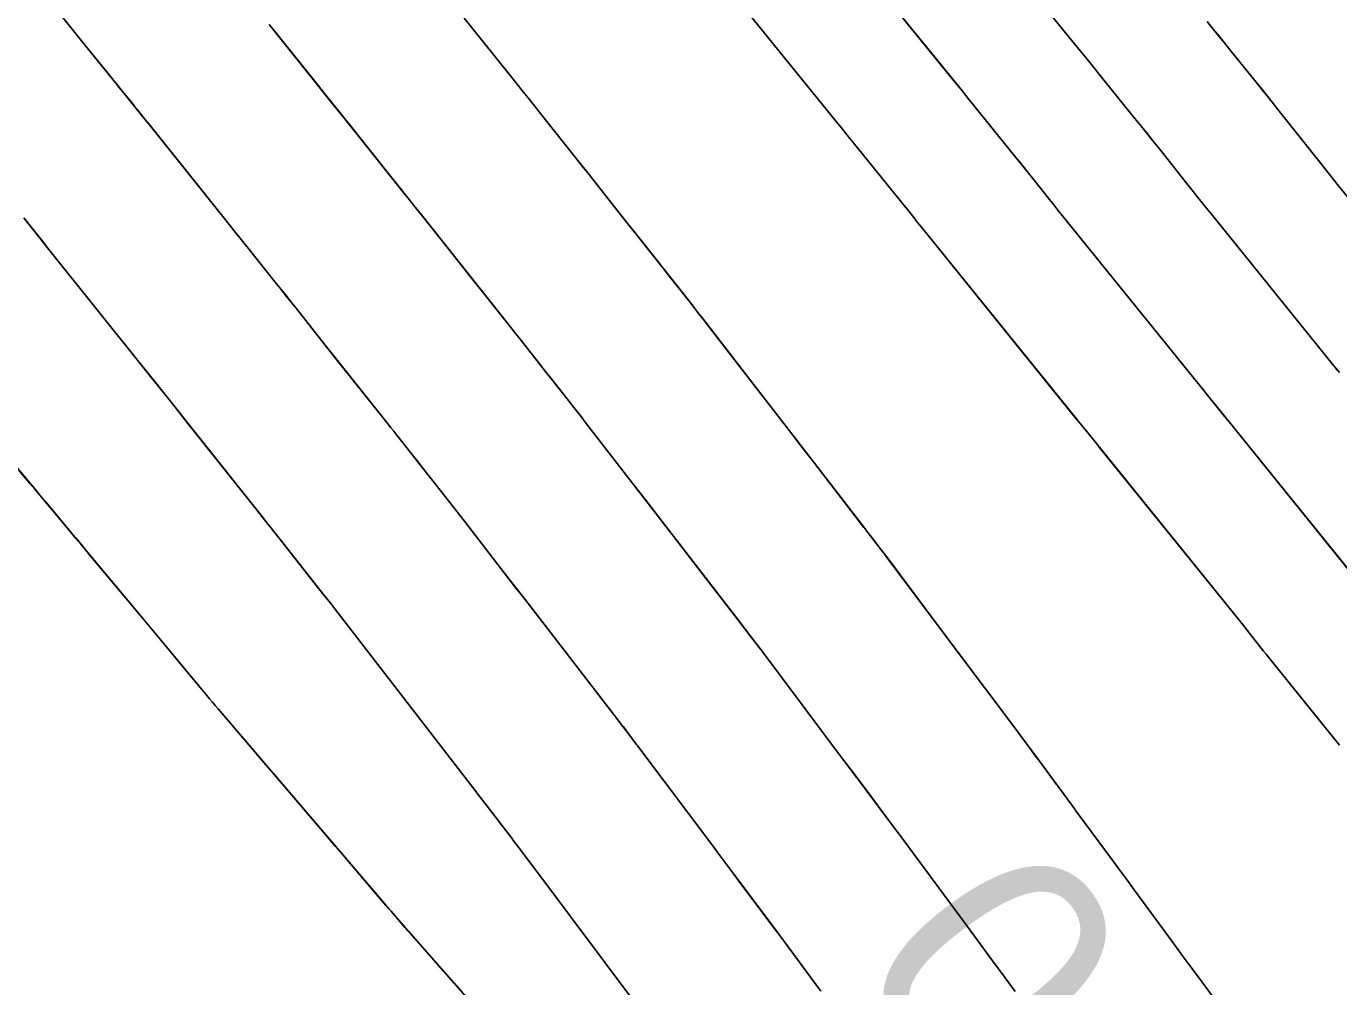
# Model space of a CAD drawing. Extents: x 954385 to 988206, y 1868364 to 1924553.
# Drawn here: x 955972.52 to 956006.13, y 1922825.38 to 1922849.97 of the extents above; entities that cross this region are included whole.
import ezdxf

# ---------------------------------------------------------------- set-up
doc = ezdxf.new("R2010")
doc.units = 0
for name, color, linetype in [('1', 7, 'Continuous'), ('Default', 7, 'Continuous'), ('Ex_Contour Labels', 7, 'Continuous'), ('Ex_Major Contours', 7, 'Continuous'), ('Ex_Minor Contours', 7, 'Continuous')]:
    doc.layers.add(name, color=color, linetype=linetype)

msp = doc.modelspace()

# ---------------------------------------------------------------- linework, layer by layer
at = {"layer": '1'}
for points in [[(956006.153, 1922841.099), (956006.105, 1922841.158), (956006.057, 1922841.218), (956006.009, 1922841.277), (956002.87, 1922845.156), (956002.702, 1922845.364), (956002.535, 1922845.572), (956002.368, 1922845.78), (956002.202, 1922845.989), (956001.539, 1922846.826), (956001.373, 1922847.035), (956001.206, 1922847.244), (956001.039, 1922847.452), (956000.872, 1922847.66), (956000.196, 1922848.496), (956000.027, 1922848.704), (955999.858, 1922848.913), (955999.689, 1922849.121), (955999.52, 1922849.329), (955997.611, 1922851.678)], [(956006.46, 1922835.962), (956003.289, 1922839.881), (956003.278, 1922839.895), (956003.266, 1922839.91), (956003.238, 1922839.947), (956003.22, 1922839.968), (956002.92, 1922840.341), (956002.868, 1922840.406), (956002.815, 1922840.47), (956002.763, 1922840.534), (956002.711, 1922840.599), (955999.157, 1922844.99), (955999.049, 1922845.125), (955998.941, 1922845.259), (955998.833, 1922845.394), (955998.725, 1922845.529), (955998.296, 1922846.071), (955998.189, 1922846.206), (955998.081, 1922846.341), (955997.973, 1922846.476), (955997.864, 1922846.61), (955997.002, 1922847.677), (955996.822, 1922847.9), (955996.642, 1922848.122), (955996.461, 1922848.344), (955996.281, 1922848.567), (955994.191, 1922851.138)], [(955990.771, 1922850.598), (955993.041, 1922847.804), (955993.233, 1922847.568), (955993.425, 1922847.332), (955993.617, 1922847.095), (955993.808, 1922846.858), (955994.857, 1922845.56), (955994.907, 1922845.499), (955994.956, 1922845.438), (955995.005, 1922845.377), (955995.054, 1922845.315), (955995.249, 1922845.069), (955995.297, 1922845.008), (955995.346, 1922844.947), (955995.395, 1922844.886), (955995.445, 1922844.824), (955999.414, 1922839.921), (955999.47, 1922839.851), (955999.526, 1922839.782), (955999.582, 1922839.712), (955999.638, 1922839.642), (955999.97, 1922839.232), (955999.98, 1922839.218), (955999.999, 1922839.194), (956000.002, 1922839.191), (956003.593, 1922834.752), (956003.656, 1922834.674), (956003.718, 1922834.596), (956003.78, 1922834.518), (956003.841, 1922834.44), (956004.086, 1922834.126), (956004.148, 1922834.048), (956004.209, 1922833.97), (956004.271, 1922833.892), (956004.334, 1922833.814), (956006.148, 1922831.562)], [(955992.872, 1922825.267), (955992.752, 1922825.43), (955992.632, 1922825.592), (955992.153, 1922826.241), (955992.034, 1922826.403), (955991.913, 1922826.565), (955991.793, 1922826.727), (955991.672, 1922826.889), (955990.828, 1922828.016), (955990.647, 1922828.257), (955990.466, 1922828.499), (955990.284, 1922828.74), (955990.103, 1922828.982), (955988.24, 1922831.469), (955988.218, 1922831.497), (955988.197, 1922831.525), (955988.176, 1922831.554), (955988.154, 1922831.582), (955987.982, 1922831.807), (955987.814, 1922832.028), (955987.778, 1922832.074), (955987.743, 1922832.12), (955987.707, 1922832.166), (955987.672, 1922832.212), (955985.467, 1922835.067), (955985.27, 1922835.322), (955985.073, 1922835.577), (955984.876, 1922835.832), (955984.679, 1922836.087), (955983.742, 1922837.301), (955983.62, 1922837.459), (955983.497, 1922837.617), (955983.373, 1922837.775), (955983.25, 1922837.932), (955982.577, 1922838.785), (955982.363, 1922839.057), (955982.077, 1922839.419), (955982.006, 1922839.509), (955981.934, 1922839.6), (955981.862, 1922839.69), (955981.791, 1922839.781), (955980.43, 1922841.493), (955980.181, 1922841.807), (955979.932, 1922842.121), (955979.434, 1922842.748), (955979.309, 1922842.905), (955979.184, 1922843.062), (955979.059, 1922843.219), (955978.934, 1922843.375), (955978.208, 1922844.282), (955977.882, 1922844.689), (955977.557, 1922845.095), (955975.677, 1922847.444), (955975.619, 1922847.516), (955975.561, 1922847.588), (955975.503, 1922847.661), (955975.445, 1922847.733), (955975.065, 1922848.205), (955974.905, 1922848.403), (955974.873, 1922848.443), (955974.841, 1922848.483), (955974.809, 1922848.522), (955974.777, 1922848.562), (955973.906, 1922849.639), (955973.7, 1922849.894), (955973.426, 1922850.234)], [(955997.847, 1922825.256), (955997.593, 1922825.603), (955997.529, 1922825.69), (955997.465, 1922825.777), (955997.401, 1922825.863), (955997.338, 1922825.95), (955996.805, 1922826.672), (955996.522, 1922827.055), (955995.405, 1922828.569), (955995.237, 1922828.796), (955995.069, 1922829.023), (955994.9, 1922829.25), (955994.731, 1922829.476), (955994.053, 1922830.381), (955993.714, 1922830.833), (955993.375, 1922831.285), (955991.407, 1922833.91), (955991.373, 1922833.955), (955991.339, 1922834), (955991.306, 1922834.045), (955991.272, 1922834.089), (955991.021, 1922834.417), (955990.93, 1922834.537), (955990.907, 1922834.567), (955990.884, 1922834.597), (955990.861, 1922834.627), (955990.838, 1922834.657), (955988.891, 1922837.178), (955988.437, 1922837.765), (955987.984, 1922838.352), (955986.838, 1922839.835), (955986.731, 1922839.974), (955986.623, 1922840.113), (955986.515, 1922840.251), (955986.407, 1922840.389), (955985.755, 1922841.215), (955985.23, 1922841.88), (955985.142, 1922841.991), (955985.055, 1922842.102), (955984.967, 1922842.213), (955984.879, 1922842.323), (955983.957, 1922843.484), (955983.487, 1922844.077), (955982.672, 1922845.103), (955982.484, 1922845.339), (955982.295, 1922845.576), (955982.107, 1922845.812), (955981.918, 1922846.048), (955980.798, 1922847.448), (955980.37, 1922847.982), (955979.942, 1922848.516), (955978.746, 1922850.01)], [(955983.845, 1922850.041), (955985.025, 1922848.567), (955985.216, 1922848.328), (955985.407, 1922848.09), (955985.597, 1922847.851), (955985.787, 1922847.612), (955986.614, 1922846.57), (955986.927, 1922846.177), (955987.239, 1922845.784), (955987.957, 1922844.879), (955988.066, 1922844.742), (955988.176, 1922844.604), (955988.284, 1922844.466), (955988.393, 1922844.329), (955988.958, 1922843.613), (955989.222, 1922843.278), (955989.574, 1922842.832), (955989.662, 1922842.72), (955989.749, 1922842.608), (955989.837, 1922842.496), (955989.924, 1922842.384), (955991.687, 1922840.101), (955991.921, 1922839.798), (955992.154, 1922839.495), (955992.388, 1922839.193), (955992.622, 1922838.89), (955993.975, 1922837.138), (955994, 1922837.106), (955994.025, 1922837.074), (955994.049, 1922837.042), (955994.074, 1922837.009), (955994.271, 1922836.752), (955994.417, 1922836.56), (955994.45, 1922836.518), (955994.482, 1922836.475), (955994.514, 1922836.432), (955994.547, 1922836.389), (955995.661, 1922834.903), (955995.857, 1922834.641), (955996.054, 1922834.379), (955996.25, 1922834.117), (955996.446, 1922833.855), (955997.982, 1922831.806), (955998.103, 1922831.644), (955998.224, 1922831.482), (955998.345, 1922831.319), (955998.466, 1922831.156), (955998.947, 1922830.504), (955999.068, 1922830.341), (955999.188, 1922830.177), (955999.308, 1922830.014), (955999.429, 1922829.851), (956000.36, 1922828.589), (956000.494, 1922828.407), (956000.629, 1922828.224), (956000.764, 1922828.041), (956000.898, 1922827.858), (956001.537, 1922826.987), (956001.703, 1922826.759), (956001.87, 1922826.532), (956002.204, 1922826.077), (956002.287, 1922825.964), (956002.371, 1922825.85), (956002.454, 1922825.736), (956002.538, 1922825.623), (956004.624, 1922822.791)], [(956002.759, 1922850.092), (956002.917, 1922849.897), (956003.075, 1922849.703), (956003.232, 1922849.509), (956003.389, 1922849.314), (956004.018, 1922848.536), (956004.175, 1922848.342), (956004.332, 1922848.147), (956004.488, 1922847.951), (956004.644, 1922847.755), (956005.679, 1922846.449), (956005.904, 1922846.166), (956006.129, 1922845.884), (956006.355, 1922845.603)], [(955972.488, 1922845.027), (955972.912, 1922844.497), (955973.105, 1922844.256), (955975.478, 1922841.292), (955975.775, 1922840.92), (955976.072, 1922840.548), (955976.369, 1922840.175), (955976.666, 1922839.802), (955978.351, 1922837.68), (955978.536, 1922837.447), (955978.721, 1922837.214), (955978.767, 1922837.156), (955978.813, 1922837.098), (955978.859, 1922837.04), (955978.905, 1922836.981), (955980.139, 1922835.417), (955980.32, 1922835.188), (955980.346, 1922835.155), (955980.371, 1922835.122), (955980.397, 1922835.089), (955980.422, 1922835.056), (955983.956, 1922830.48), (955984.15, 1922830.229), (955984.588, 1922829.661), (955984.609, 1922829.634), (955984.67, 1922829.554), (955984.955, 1922829.181), (955985.005, 1922829.116), (955985.054, 1922829.05), (955985.104, 1922828.985), (955985.153, 1922828.919), (955985.435, 1922828.543), (955985.598, 1922828.325), (955988.213, 1922824.836)], [(955984.85, 1922823.917), (955982.343, 1922826.756), (955982.302, 1922826.803), (955982.261, 1922826.85), (955982.22, 1922826.897), (955982.179, 1922826.945), (955981.954, 1922827.207), (955981.894, 1922827.276), (955981.815, 1922827.368), (955981.775, 1922827.414), (955981.736, 1922827.461), (955980.635, 1922828.749), (955980.445, 1922828.972), (955980.255, 1922829.194), (955980.065, 1922829.416), (955979.875, 1922829.639), (955977.439, 1922832.491), (955977.365, 1922832.578), (955977.292, 1922832.664), (955977.219, 1922832.751), (955977.146, 1922832.838), (955976.784, 1922833.274), (955976.639, 1922833.448), (955976.566, 1922833.536), (955975.943, 1922834.284), (955975.815, 1922834.438), (955975.687, 1922834.592), (955975.559, 1922834.745), (955975.431, 1922834.899), (955974.181, 1922836.396), (955974.05, 1922836.553), (955973.919, 1922836.71), (955973.789, 1922836.866), (955973.658, 1922837.023), (955973.135, 1922837.649), (955973.004, 1922837.806), (955972.873, 1922837.962), (955972.741, 1922838.118), (955972.61, 1922838.274), (955971.812, 1922839.219)]]:
    msp.add_lwpolyline(points, dxfattribs=at)
at = {"layer": 'Default'}
msp.add_arc((955068.332, 1922107.114), 1145.916, 31.460692, 46.414195, dxfattribs=at)
at = {"layer": 'Ex_Major Contours'}
for points in [[(955994.19, 1922851.138), (955996.28, 1922848.567), (955996.46, 1922848.344), (955996.641, 1922848.122), (955996.821, 1922847.899), (955997.001, 1922847.677), (955997.865, 1922846.61), (955997.973, 1922846.475), (955998.082, 1922846.341), (955998.189, 1922846.206), (955998.297, 1922846.07), (955998.726, 1922845.529), (955998.833, 1922845.394), (955998.941, 1922845.259), (955999.049, 1922845.124), (955999.158, 1922844.99), (956002.71, 1922840.599), (956002.762, 1922840.535), (956002.814, 1922840.47), (956002.866, 1922840.405), (956002.918, 1922840.341), (956003.219, 1922839.968), (956003.237, 1922839.946), (956003.271, 1922839.902), (956003.289, 1922839.88), (956006.459, 1922835.961)], [(955995.687, 1922828.189), (955995.405, 1922828.569), (955995.237, 1922828.797), (955995.069, 1922829.023), (955994.9, 1922829.25), (955994.731, 1922829.476), (955994.053, 1922830.38), (955993.883, 1922830.606), (955993.714, 1922830.832), (955993.544, 1922831.058), (955993.375, 1922831.285), (955991.385, 1922833.94), (955991.362, 1922833.97), (955991.34, 1922834), (955991.317, 1922834.03), (955991.294, 1922834.06), (955991.157, 1922834.239), (955991.112, 1922834.299), (955990.953, 1922834.508), (955990.919, 1922834.552), (955990.885, 1922834.597), (955990.85, 1922834.641), (955990.816, 1922834.686), (955989.544, 1922836.331), (955989.321, 1922836.62), (955989.097, 1922836.909), (955988.874, 1922837.198), (955988.651, 1922837.488), (955986.838, 1922839.835), (955986.731, 1922839.974), (955986.623, 1922840.112), (955986.515, 1922840.25), (955986.406, 1922840.388), (955985.928, 1922840.993), (955985.841, 1922841.104), (955985.753, 1922841.215), (955985.666, 1922841.326), (955985.579, 1922841.437), (955985.23, 1922841.88), (955985.142, 1922841.991), (955985.055, 1922842.102), (955984.967, 1922842.212), (955984.88, 1922842.323), (955983.867, 1922843.597), (955983.71, 1922843.795), (955983.553, 1922843.993), (955983.396, 1922844.191), (955983.239, 1922844.389), (955982.61, 1922845.18), (955982.452, 1922845.378), (955982.295, 1922845.576), (955982.137, 1922845.773), (955981.98, 1922845.971), (955980.8, 1922847.446), (955980.586, 1922847.713), (955980.373, 1922847.98), (955980.159, 1922848.248), (955979.945, 1922848.515), (955978.754, 1922850.002)]]:
    msp.add_lwpolyline(points, dxfattribs=at)
at = {"layer": 'Ex_Minor Contours'}
for points in [[(956006.152, 1922841.099), (956006.103, 1922841.158), (956006.055, 1922841.218), (956006.007, 1922841.277), (956002.87, 1922845.156), (956002.702, 1922845.363), (956002.535, 1922845.571), (956002.369, 1922845.78), (956002.203, 1922845.989), (956001.539, 1922846.826), (956001.373, 1922847.035), (956001.207, 1922847.243), (956001.04, 1922847.451), (956000.872, 1922847.659), (956000.195, 1922848.496), (956000.026, 1922848.704), (955999.857, 1922848.913), (955999.688, 1922849.121), (955999.519, 1922849.329), (955997.61, 1922851.678)], [(955990.77, 1922850.597), (955993.04, 1922847.804), (955993.232, 1922847.568), (955993.424, 1922847.331), (955993.616, 1922847.095), (955993.807, 1922846.858), (955994.858, 1922845.56), (955994.907, 1922845.499), (955994.956, 1922845.438), (955995.005, 1922845.377), (955995.054, 1922845.315), (955995.249, 1922845.069), (955995.298, 1922845.008), (955995.347, 1922844.946), (955995.396, 1922844.885), (955995.445, 1922844.824), (955999.412, 1922839.921), (955999.468, 1922839.851), (955999.524, 1922839.782), (955999.581, 1922839.712), (955999.637, 1922839.642), (955999.969, 1922839.231), (955999.98, 1922839.218), (955999.998, 1922839.194), (956000.001, 1922839.191), (956003.592, 1922834.751), (956003.655, 1922834.674), (956003.717, 1922834.596), (956003.779, 1922834.518), (956003.84, 1922834.44), (956004.085, 1922834.126), (956004.146, 1922834.047), (956004.208, 1922833.969), (956004.27, 1922833.892), (956004.333, 1922833.814), (956005.682, 1922832.14)], [(955973.426, 1922850.234), (955973.769, 1922849.81), (955973.975, 1922849.555), (955974.726, 1922848.627), (955974.784, 1922848.556), (955974.842, 1922848.484), (955974.9, 1922848.412), (955974.958, 1922848.34), (955975.242, 1922847.987), (955975.306, 1922847.908), (955975.37, 1922847.828), (955975.498, 1922847.669), (955975.53, 1922847.629), (955975.562, 1922847.589), (955975.594, 1922847.55), (955975.626, 1922847.51), (955977.556, 1922845.095), (955977.882, 1922844.689), (955978.207, 1922844.282), (955978.933, 1922843.374), (955979.058, 1922843.217), (955979.183, 1922843.061), (955979.308, 1922842.904), (955979.432, 1922842.747), (955980.181, 1922841.805), (955980.43, 1922841.491), (955981.79, 1922839.78), (955981.861, 1922839.689), (955981.933, 1922839.599), (955982.005, 1922839.508), (955982.076, 1922839.418), (955982.362, 1922839.056), (955982.505, 1922838.874), (955982.648, 1922838.693), (955983.25, 1922837.932), (955983.373, 1922837.775), (955983.497, 1922837.617), (955983.62, 1922837.459), (955983.742, 1922837.301), (955984.68, 1922836.087), (955985.074, 1922835.577), (955985.468, 1922835.067), (955987.672, 1922832.212), (955987.707, 1922832.166), (955987.743, 1922832.12), (955987.778, 1922832.074), (955987.813, 1922832.028), (955988.003, 1922831.779), (955988.067, 1922831.694), (955988.153, 1922831.581), (955988.175, 1922831.553), (955988.196, 1922831.524), (955988.218, 1922831.496), (955988.239, 1922831.468), (955990.102, 1922828.982), (955990.283, 1922828.741), (955990.464, 1922828.499), (955990.645, 1922828.257), (955990.826, 1922828.015), (955991.671, 1922826.888), (955991.792, 1922826.726), (955991.913, 1922826.565), (955992.033, 1922826.403), (955992.153, 1922826.241), (955992.464, 1922825.819)], [(955998.909, 1922830.558), (955998.589, 1922830.992), (955998.407, 1922831.237), (955998.226, 1922831.482), (955998.043, 1922831.727), (955997.861, 1922831.971), (955997.058, 1922833.042), (955996.668, 1922833.562), (955996.279, 1922834.081), (955994.548, 1922836.39), (955994.516, 1922836.433), (955994.483, 1922836.476), (955994.451, 1922836.518), (955994.419, 1922836.561), (955994.174, 1922836.881), (955994.076, 1922837.01), (955994.051, 1922837.043), (955994.027, 1922837.075), (955994.002, 1922837.107), (955993.977, 1922837.139), (955992.099, 1922839.568), (955991.864, 1922839.872), (955991.629, 1922840.176), (955991.394, 1922840.48), (955991.159, 1922840.784), (955989.964, 1922842.33), (955989.856, 1922842.468), (955989.748, 1922842.607), (955989.64, 1922842.745), (955989.532, 1922842.883), (955988.969, 1922843.599), (955988.705, 1922843.934), (955988.353, 1922844.382), (955988.265, 1922844.493), (955988.177, 1922844.605), (955988.088, 1922844.717), (955988, 1922844.828), (955987.24, 1922845.785), (955987.083, 1922845.982), (955986.927, 1922846.178), (955986.771, 1922846.375), (955986.615, 1922846.571), (955985.787, 1922847.612), (955985.597, 1922847.851), (955985.407, 1922848.09), (955985.217, 1922848.329), (955985.026, 1922848.567), (955984.157, 1922849.652), (955983.949, 1922849.912), (955983.74, 1922850.173)], [(956006.356, 1922845.602), (956006.129, 1922845.884), (956005.904, 1922846.166), (956005.679, 1922846.449), (956004.644, 1922847.755), (956004.489, 1922847.951), (956004.333, 1922848.146), (956004.176, 1922848.342), (956004.019, 1922848.536), (956003.389, 1922849.314), (956003.232, 1922849.509), (956003.074, 1922849.703), (956002.916, 1922849.897), (956002.759, 1922850.092)], [(955988.212, 1922824.835), (955985.597, 1922828.325), (955985.488, 1922828.47), (955985.38, 1922828.615), (955985.152, 1922828.918), (955985.103, 1922828.984), (955985.054, 1922829.049), (955985.004, 1922829.115), (955984.954, 1922829.18), (955984.663, 1922829.563), (955984.609, 1922829.634), (955984.588, 1922829.661), (955984.15, 1922830.229), (955983.956, 1922830.48), (955980.422, 1922835.056), (955980.397, 1922835.089), (955980.371, 1922835.122), (955980.345, 1922835.155), (955980.32, 1922835.188), (955980.165, 1922835.384), (955980.113, 1922835.449), (955978.904, 1922836.981), (955978.858, 1922837.039), (955978.812, 1922837.097), (955978.766, 1922837.155), (955978.72, 1922837.213), (955978.351, 1922837.678), (955976.664, 1922839.801), (955976.368, 1922840.174), (955976.071, 1922840.546), (955975.774, 1922840.919), (955975.476, 1922841.291), (955973.106, 1922844.256), (955972.849, 1922844.577), (955972.592, 1922844.899), (955972.527, 1922844.979), (955972.463, 1922845.06)], [(955970.941, 1922840.25), (955972.613, 1922838.277), (955972.745, 1922838.121), (955972.876, 1922837.965), (955973.007, 1922837.809), (955973.138, 1922837.653), (955973.66, 1922837.027), (955973.791, 1922836.871), (955973.921, 1922836.714), (955974.052, 1922836.558), (955974.182, 1922836.401), (955975.434, 1922834.901), (955975.562, 1922834.747), (955975.69, 1922834.594), (955975.818, 1922834.44), (955975.945, 1922834.286), (955976.639, 1922833.449), (955976.856, 1922833.187), (955977.146, 1922832.838), (955977.218, 1922832.75), (955977.291, 1922832.663), (955977.364, 1922832.577), (955977.438, 1922832.491), (955978.464, 1922831.291), (955978.659, 1922831.063), (955978.855, 1922830.834), (955979.05, 1922830.605), (955979.246, 1922830.377), (955981.695, 1922827.511), (955981.736, 1922827.464), (955981.777, 1922827.416), (955981.818, 1922827.368), (955981.859, 1922827.321), (955982.065, 1922827.081), (955982.125, 1922827.012), (955982.223, 1922826.898), (955982.243, 1922826.875), (955982.263, 1922826.852), (955982.283, 1922826.829), (955982.303, 1922826.806), (955983.212, 1922825.777), (955983.37, 1922825.598), (955983.529, 1922825.419), (955983.687, 1922825.24)]]:
    msp.add_lwpolyline(points, dxfattribs=at)

# ---------------------------------------------------------------- texts
at = {"layer": 'Ex_Contour Labels'}
msp.add_text('570', height=6, rotation=126.33, dxfattribs=at).set_placement((956006.355, 1922818.745))

doc.saveas('drawing.dxf')
